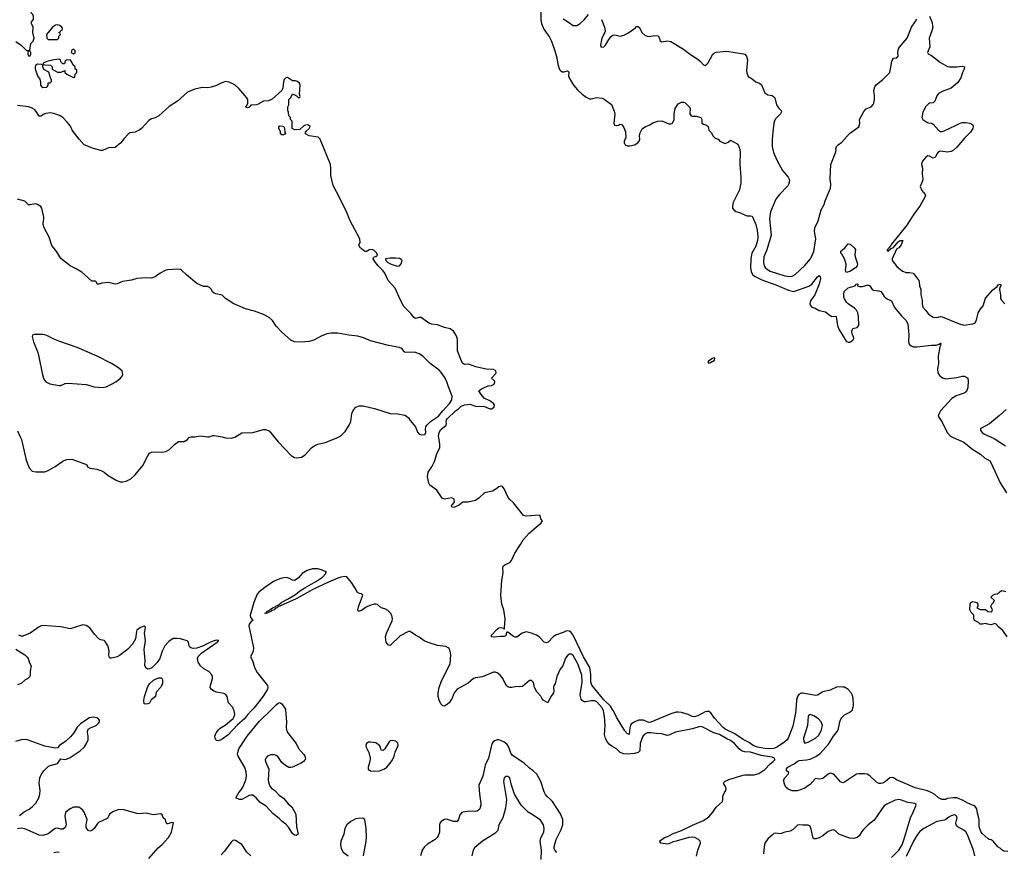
# Model space of a CAD drawing. Header units: inches. Extents: x 1771504 to 1971212, y 471788 to 643615.
# Tile 534 of 587: x 1903994 to 1914876, y 538428 to 547633. Entities that reach past the tile are written whole.
import ezdxf

# ---------------------------------------------------------------- set-up
doc = ezdxf.new("R2010")
doc.units = ezdxf.units.IN
doc.header["$MEASUREMENT"] = 0
for name, color, linetype in [('B9503', 7, 'Continuous'), ('B9504', 7, 'Continuous'), ('B9513', 7, 'Continuous'), ('B9514', 7, 'Continuous')]:
    doc.layers.add(name, color=color, linetype=linetype)

msp = doc.modelspace()

# ---------------------------------------------------------------- linework, layer by layer
at = {"layer": 'B9503', "color": 5}
for points, elevation in [([(1906560, 540000), (1906510, 539949), (1906477, 539903), (1906402, 539838), (1906296, 539724), (1906230, 539677), (1906190, 539661), (1906170, 539663), (1906161, 539670), (1906153, 539690), (1906151, 539710), (1906165, 539750), (1906190, 539783), (1906210, 539801), (1906265, 539835), (1906353, 539907), (1906366, 539930), (1906370, 539950), (1906365, 539990), (1906360, 540000)], 280), ([(1906931, 540000), (1906941, 539870), (1906938, 539810), (1906942, 539782), (1906953, 539753), (1907049, 539629), (1907076, 539576), (1907135, 539510), (1907147, 539490), (1907151, 539470), (1907148, 539452), (1907131, 539430), (1907106, 539414), (1907010, 539370), (1906990, 539365), (1906970, 539366), (1906930, 539386), (1906890, 539422), (1906846, 539486), (1906830, 539499), (1906810, 539507), (1906770, 539507), (1906731, 539489), (1906713, 539467), (1906708, 539450), (1906709, 539430), (1906746, 539346), (1906741, 539230), (1906744, 539204), (1906760, 539160), (1906777, 539137), (1906812, 539110), (1906861, 539061), (1906910, 539026), (1906962, 538962), (1907000, 538930), (1907047, 538850), (1907052, 538710), (1907070, 538629), (1907050, 538615), (1907030, 538619), (1907010, 538634), (1906965, 538705), (1906937, 538737), (1906894, 538770), (1906863, 538803), (1906790, 538856), (1906718, 538938), (1906650, 538979), (1906609, 539029), (1906570, 539058), (1906550, 539061), (1906530, 539057), (1906450, 539010), (1906422, 539010), (1906381, 539030), (1906415, 539090), (1906441, 539119), (1906464, 539156), (1906492, 539228), (1906500, 539270), (1906497, 539317), (1906484, 539364), (1906408, 539490), (1906402, 539510), (1906403, 539530), (1906416, 539570), (1906507, 539713), (1906644, 539876), (1906770, 540000)], 280), ([(1903990, 538836), (1904045, 538875), (1904097, 538903), (1904132, 538930), (1904173, 538970), (1904206, 539030), (1904218, 539070), (1904220, 539110), (1904209, 539191), (1904218, 539250), (1904233, 539290), (1904260, 539330), (1904310, 539375), (1904330, 539388), (1904410, 539409), (1904450, 539460), (1904490, 539453), (1904510, 539456), (1904550, 539476), (1904661, 539550), (1904710, 539593), (1904733, 539630), (1904750, 539670), (1904751, 539710), (1904745, 539755), (1904752, 539788), (1904775, 539805), (1904838, 539830), (1904862, 539850), (1904875, 539870), (1904875, 539890), (1904858, 539910), (1904810, 539923), (1904766, 539914), (1904670, 539852), (1904630, 539810), (1904591, 539749), (1904555, 539705), (1904502, 539658), (1904432, 539608), (1904410, 539583), (1904390, 539578), (1904270, 539601), (1904070, 539674), (1904009, 539671), (1903949, 539651)], 320), ([(1909930, 538427), (1909910, 538450), (1909902, 538470), (1909902, 538490), (1909923, 538570), (1909980, 538680), (1909997, 538730), (1909996, 538790), (1909972, 538852), (1909883, 538990), (1909857, 539017), (1909823, 539043), (1909805, 539065), (1909790, 539098), (1909755, 539210), (1909710, 539291), (1909670, 539330), (1909630, 539357), (1909570, 539415), (1909439, 539499), (1909423, 539523), (1909400, 539590), (1909380, 539620), (1909344, 539650), (1909290, 539670), (1909270, 539670), (1909240, 539660), (1909228, 539650), (1909213, 539627), (1909176, 539470), (1909137, 539390), (1909112, 539270), (1909069, 539170), (1909075, 539070), (1909092, 538968), (1909092, 538948), (1909079, 538910), (1909070, 538897), (1909050, 538884), (1909030, 538880), (1908970, 538883), (1908890, 538870), (1908877, 538863), (1908859, 538841), (1908844, 538790), (1908830, 538769), (1908790, 538767), (1908710, 538793), (1908689, 538791), (1908653, 538770), (1908638, 538750), (1908633, 538730), (1908635, 538650), (1908619, 538610), (1908607, 538590), (1908587, 538570), (1908501, 538519), (1908468, 538490), (1908443, 538450), (1908422, 538390)], 320), ([(1909759, 538350), (1909760, 538450), (1909745, 538550), (1909752, 538588), (1909786, 538650), (1909791, 538690), (1909785, 538730), (1909750, 538784), (1909670, 538840), (1909614, 538870), (1909537, 538950), (1909463, 539070), (1909430, 539170), (1909411, 539250), (1909390, 539266), (1909370, 539267), (1909347, 539250), (1909340, 539210), (1909375, 539010), (1909365, 538915), (1909333, 538810), (1909288, 538730), (1909284, 538690), (1909277, 538670), (1909245, 538635), (1909108, 538552), (1909022, 538478), (1909005, 538450), (1908991, 538389)], 340), ([(1905421, 538359), (1905524, 538476), (1905570, 538515), (1905640, 538590), (1905670, 538650), (1905694, 538754), (1905676, 538756), (1905630, 538741), (1905623, 538743), (1905612, 538752), (1905606, 538786), (1905581, 538810), (1905570, 538842), (1905552, 538852), (1905470, 538843), (1905390, 538859), (1905310, 538852), (1905290, 538855), (1905150, 538897), (1905090, 538901), (1905030, 538877), (1905000, 538860), (1904988, 538850), (1904968, 538810), (1904959, 538801), (1904863, 538757), (1904852, 538748), (1904817, 538690), (1904790, 538667), (1904770, 538662), (1904749, 538669), (1904730, 538703), (1904728, 538730), (1904740, 538790), (1904706, 538870), (1904692, 538892), (1904670, 538913), (1904646, 538926), (1904610, 538927), (1904590, 538925), (1904553, 538910), (1904505, 538870), (1904495, 538850), (1904492, 538830), (1904509, 538730), (1904498, 538702), (1904475, 538685), (1904450, 538684), (1904410, 538693), (1904390, 538691), (1904370, 538680), (1904310, 538633), (1904250, 538613), (1904210, 538619), (1904050, 538686), (1904010, 538696), (1903970, 538687)], 320), ([(1907794, 538390), (1907824, 538550), (1907828, 538592), (1907823, 538690), (1907809, 538789), (1907786, 538806), (1907730, 538803), (1907710, 538797), (1907653, 538767), (1907609, 538730), (1907588, 538692), (1907576, 538630), (1907544, 538550), (1907540, 538510), (1907548, 538468), (1907569, 538429), (1907624, 538390)], 320), ([(1906548, 538388), (1906506, 538430), (1906450, 538513), (1906379, 538559), (1906370, 538563), (1906350, 538557), (1906330, 538538), (1906259, 538441), (1906219, 538401)], 320), ([(1904430, 538426), (1904410, 538429), (1904370, 538423)], 340)]:
    msp.add_lwpolyline(points, dxfattribs=dict(at, elevation=elevation))
at = {"layer": 'B9503', "color": 5, "elevation": 320}
msp.add_lwpolyline([(1908110, 539664), (1908090, 539659), (1908076, 539650), (1908031, 539570), (1908010, 539555), (1907990, 539558), (1907981, 539590), (1907969, 539610), (1907930, 539637), (1907870, 539647), (1907850, 539645), (1907828, 539630), (1907820, 539610), (1907823, 539590), (1907851, 539530), (1907867, 539470), (1907862, 539430), (1907844, 539370), (1907847, 539347), (1907870, 539329), (1907910, 539326), (1907970, 539329), (1908025, 539350), (1908050, 539369), (1908090, 539412), (1908116, 539450), (1908133, 539490), (1908145, 539535), (1908178, 539610), (1908173, 539633), (1908150, 539655)], close=True, dxfattribs=at)
at = {"layer": 'B9504', "color": 5}
for points, elevation in [([(1903951, 547391), (1904010, 547351), (1904070, 547292), (1904106, 547294), (1904118, 547370), (1904144, 547396), (1904153, 547430), (1904139, 547490), (1904144, 547550), (1904126, 547590), (1904126, 547610), (1904147, 547633), (1904148, 547670), (1904138, 547690), (1904124, 547704), (1904112, 547750), (1904102, 547770), (1904035, 547850), (1903973, 547953)], 260), ([(1909753, 547730), (1909754, 547630), (1909760, 547590), (1909786, 547526), (1909850, 547439), (1909870, 547396), (1909910, 547287), (1909930, 547210), (1909940, 547140), (1909961, 547081), (1909970, 547069), (1909990, 547057), (1910000, 547056)], 260), ([(1910000, 540859), (1909990, 540854), (1909915, 540830), (1909890, 540810), (1909834, 540750), (1909815, 540745), (1909790, 540752), (1909737, 540810), (1909705, 540830), (1909650, 540851), (1909590, 540864), (1909548, 540850), (1909490, 540807), (1909470, 540807), (1909450, 540815), (1909390, 540861), (1909378, 540862), (1909371, 540849), (1909370, 540830), (1909361, 540819), (1909348, 540812), (1909307, 540813), (1909230, 540805), (1909209, 540810), (1909209, 540830), (1909270, 540896), (1909289, 540911), (1909313, 540913), (1909345, 540905), (1909350, 540894), (1909353, 540907), (1909359, 541010), (1909343, 541110), (1909322, 541170), (1909310, 541270), (1909322, 541438), (1909337, 541517), (1909334, 541570), (1909338, 541590), (1909355, 541605), (1909411, 541630), (1909430, 541654), (1909466, 541734), (1909530, 541830), (1909557, 541883), (1909623, 541957), (1909758, 542070), (1909772, 542092), (1909753, 542113), (1909748, 542150), (1909735, 542155), (1909590, 542144), (1909564, 542150), (1909451, 542291), (1909407, 542330), (1909392, 542352), (1909350, 542447), (1909331, 542471), (1909314, 542474), (1909290, 542467), (1909258, 542442), (1909218, 542422), (1909130, 542403), (1909070, 542342), (1909030, 542316), (1908950, 542300), (1908890, 542298), (1908853, 542270), (1908810, 542247), (1908790, 542241), (1908770, 542246), (1908766, 542254), (1908769, 542270), (1908782, 542278), (1908798, 542302), (1908797, 542330), (1908770, 542346), (1908690, 542331), (1908664, 542344), (1908604, 542430), (1908527, 542487), (1908515, 542510), (1908502, 542578), (1908508, 542632), (1908550, 542691), (1908580, 542750), (1908606, 542834), (1908637, 542903), (1908637, 542943), (1908623, 543030), (1908631, 543070), (1908650, 543103), (1908706, 543150), (1908710, 543170), (1908706, 543190), (1908711, 543210), (1908720, 543220), (1908810, 543307), (1908845, 543330), (1908870, 543356), (1908910, 543374), (1908970, 543383), (1909030, 543361), (1909130, 543355), (1909190, 543330), (1909210, 543330), (1909237, 543350), (1909240, 543370), (1909231, 543391), (1909190, 543420), (1909129, 543450), (1909094, 543490), (1909069, 543530), (1909098, 543550), (1909170, 543585), (1909210, 543588), (1909230, 543598), (1909242, 543610), (1909247, 543630), (1909241, 543641), (1909207, 543670), (1909258, 543722), (1909261, 543730), (1909256, 543750), (1909230, 543766), (1909150, 543768), (1909035, 543795), (1908954, 543826), (1908910, 543822), (1908893, 543833), (1908878, 543858), (1908833, 543970), (1908834, 544090), (1908830, 544114), (1908814, 544150), (1908788, 544188), (1908750, 544215), (1908690, 544230), (1908610, 544260), (1908548, 544268), (1908517, 544277), (1908430, 544341), (1908410, 544341), (1908370, 544329), (1908350, 544341), (1908321, 544381), (1908241, 544461), (1908198, 544538), (1908145, 544665), (1908068, 544748), (1908028, 544830), (1908010, 544855), (1907956, 544910), (1907925, 544950), (1907902, 544990), (1907908, 545010), (1907930, 545016), (1907949, 545030), (1907941, 545050), (1907910, 545081), (1907890, 545091), (1907858, 545090), (1907830, 545068), (1907810, 545069), (1907755, 545115), (1907744, 545144), (1907757, 545170), (1907753, 545210), (1907647, 545407), (1907610, 545500), (1907530, 545667), (1907458, 545798), (1907434, 545910), (1907434, 545990), (1907429, 546030), (1907313, 546313), (1907293, 546333), (1907193, 546350), (1907154, 546370), (1907153, 546390), (1907159, 546401), (1907192, 546430), (1907205, 546450), (1907187, 546467), (1907170, 546469), (1907139, 546461), (1907090, 546419), (1907036, 546416), (1907006, 546430), (1907006, 546510), (1906986, 546530), (1906986, 546550), (1906968, 546568), (1906966, 546610), (1906958, 546630), (1906958, 546670), (1906968, 546692), (1906969, 546751), (1906990, 546774), (1907010, 546812), (1907052, 546792), (1907070, 546774), (1907090, 546774), (1907095, 546785), (1907088, 546808), (1907094, 546910), (1907088, 546930), (1907066, 546950), (1907044, 546956), (1907010, 546958), (1906953, 546993), (1906934, 546990), (1906918, 546970), (1906910, 546946), (1906901, 546879), (1906891, 546849), (1906785, 546755), (1906743, 546737), (1906689, 546731), (1906630, 546698), (1906610, 546692), (1906550, 546688), (1906530, 546666), (1906510, 546658), (1906488, 546670), (1906500, 546680), (1906515, 546705), (1906515, 546750), (1906503, 546770), (1906416, 546870), (1906371, 546911), (1906310, 546941), (1906270, 546948), (1906227, 546933), (1906170, 546904), (1906110, 546886), (1906070, 546878), (1906010, 546881), (1905930, 546864), (1905849, 546831), (1905739, 546730), (1905646, 546674), (1905530, 546570), (1905490, 546549), (1905450, 546536), (1905422, 546518), (1905339, 546430), (1905314, 546410), (1905271, 546390), (1905210, 546381), (1905192, 546368), (1905144, 546316), (1905110, 546272), (1905050, 546219), (1904974, 546214), (1904910, 546188), (1904890, 546188), (1904810, 546209), (1904708, 546248), (1904650, 546310), (1904575, 546410), (1904554, 546454), (1904518, 546498), (1904469, 546550), (1904432, 546572), (1904370, 546595), (1904330, 546602), (1904283, 546597), (1904254, 546586), (1904230, 546566), (1904210, 546566), (1904177, 546617), (1904158, 546638), (1904133, 546653), (1904090, 546670), (1903970, 546684)], 260), ([(1903970, 543086), (1903997, 543030), (1904012, 542990), (1904064, 542764), (1904099, 542679), (1904130, 542642), (1904173, 542633), (1904270, 542635), (1904310, 542650), (1904387, 542693), (1904470, 542753), (1904510, 542770), (1904570, 542775), (1904720, 542720), (1904736, 542710), (1904745, 542690), (1904770, 542676), (1904845, 542665), (1904890, 542648), (1904927, 542630), (1904972, 542592), (1905060, 542540), (1905104, 542524), (1905130, 542522), (1905170, 542532), (1905223, 542557), (1905270, 542601), (1905356, 542704), (1905410, 542811), (1905430, 542839), (1905450, 542850), (1905510, 542856), (1905570, 542852), (1905610, 542860), (1905650, 542881), (1905704, 542936), (1905750, 542969), (1905810, 542971), (1905848, 542992), (1905868, 543012), (1905890, 543022), (1905930, 543022), (1905990, 543033), (1906070, 543020), (1906090, 543022), (1906130, 543036), (1906144, 543036), (1906230, 543021), (1906270, 543008), (1906330, 543006), (1906370, 543019), (1906450, 543066), (1906570, 543068), (1906690, 543101), (1906710, 543102), (1906750, 543087), (1906850, 542964), (1906994, 542814), (1907030, 542792), (1907050, 542787), (1907110, 542797), (1907150, 542821), (1907220, 542900), (1907250, 542923), (1907290, 542940), (1907370, 542960), (1907490, 543006), (1907530, 543024), (1907550, 543040), (1907590, 543080), (1907637, 543150), (1907653, 543190), (1907663, 543277), (1907682, 543318), (1907710, 543347), (1907750, 543364), (1907790, 543365), (1907915, 543335), (1908090, 543280), (1908175, 543275), (1908250, 543259), (1908270, 543250), (1908291, 543231), (1908310, 543201), (1908369, 543130), (1908390, 543074), (1908410, 543050), (1908430, 543043), (1908470, 543047), (1908476, 543050), (1908482, 543070), (1908479, 543110), (1908482, 543130), (1908494, 543150), (1908535, 543190), (1908623, 543250), (1908670, 543310), (1908743, 543390), (1908771, 543430), (1908772, 543470), (1908767, 543490), (1908732, 543572), (1908710, 543640), (1908690, 543680), (1908657, 543730), (1908630, 543757), (1908529, 543830), (1908451, 543911), (1908410, 543939), (1908370, 543954), (1908350, 543956), (1908255, 543955), (1908243, 543963), (1908216, 543996), (1908190, 544009), (1908070, 544032), (1907870, 544082), (1907795, 544115), (1907730, 544134), (1907630, 544145), (1907510, 544168), (1907432, 544168), (1907390, 544160), (1907325, 544135), (1907243, 544090), (1907190, 544076), (1907110, 544068), (1907030, 544071), (1906990, 544090), (1906890, 544177), (1906830, 544244), (1906788, 544308), (1906750, 544341), (1906690, 544373), (1906589, 544410), (1906490, 544437), (1906360, 544490), (1906270, 544550), (1906230, 544588), (1906162, 544602), (1906142, 544610), (1906125, 544625), (1906114, 544650), (1906090, 544673), (1906070, 544681), (1906024, 544684), (1905950, 544716), (1905838, 544810), (1905783, 544863), (1905770, 544870), (1905734, 544874), (1905630, 544868), (1905610, 544862), (1905546, 544830), (1905490, 544790), (1905450, 544775), (1905390, 544778), (1905290, 544770), (1905230, 544753), (1905130, 544738), (1905070, 544713), (1905050, 544709), (1904974, 544726), (1904901, 544719), (1904870, 544707), (1904850, 544709), (1904842, 544730), (1904830, 544742), (1904790, 544743), (1904680, 544840), (1904618, 544878), (1904553, 544910), (1904450, 544992), (1904405, 545065), (1904350, 545135), (1904318, 545230), (1904264, 545330), (1904253, 545367), (1904252, 545388), (1904262, 545430), (1904261, 545450), (1904238, 545550), (1904227, 545567), (1904191, 545591), (1904170, 545595), (1904110, 545584), (1904090, 545587), (1904050, 545626), (1903970, 545649)], 280), ([(1910000, 540499), (1909997, 540490), (1909967, 540453), (1909930, 540370), (1909911, 540289), (1909897, 540270), (1909894, 540250), (1909899, 540210), (1909894, 540190), (1909859, 540141), (1909830, 540081), (1909779, 540110), (1909764, 540130), (1909755, 540155), (1909710, 540201), (1909685, 540250), (1909678, 540290), (1909670, 540309), (1909650, 540326), (1909630, 540327), (1909550, 540259), (1909523, 540257), (1909490, 540261), (1909432, 540248), (1909410, 540250), (1909390, 540256), (1909370, 540270), (1909332, 540350), (1909305, 540385), (1909270, 540413), (1909250, 540421), (1909230, 540420), (1909110, 540368), (1909030, 540358), (1909010, 540350), (1908950, 540299), (1908830, 540230), (1908809, 540210), (1908796, 540190), (1908775, 540130), (1908739, 540081), (1908707, 540053), (1908690, 540045), (1908670, 540047), (1908648, 540068), (1908629, 540109), (1908618, 540150), (1908618, 540190), (1908630, 540250), (1908656, 540324), (1908750, 540510), (1908759, 540610), (1908753, 540653), (1908739, 540679), (1908730, 540690), (1908703, 540703), (1908610, 540714), (1908510, 540746), (1908466, 540766), (1908410, 540805), (1908367, 540827), (1908310, 540868), (1908290, 540870), (1908199, 540821), (1908090, 540713), (1908070, 540717), (1908045, 540750), (1908037, 540810), (1908048, 540850), (1908112, 540988), (1908113, 541010), (1908106, 541046), (1908093, 541073), (1908062, 541102), (1908030, 541119), (1907990, 541131), (1907950, 541168), (1907930, 541172), (1907910, 541171), (1907864, 541156), (1907823, 541137), (1907770, 541102), (1907750, 541093), (1907733, 541093), (1907730, 541110), (1907738, 541142), (1907787, 541270), (1907770, 541287), (1907748, 541288), (1907723, 541303), (1907711, 541330), (1907662, 541410), (1907610, 541472), (1907590, 541477), (1907545, 541470), (1907510, 541459), (1907406, 541414), (1907242, 541337), (1907049, 541230), (1906844, 541136), (1906841, 541130), (1906818, 541122), (1906808, 541110), (1906780, 541100), (1906770, 541090), (1906740, 541080), (1906733, 541070), (1906707, 541067), (1906704, 541070), (1906723, 541077), (1906727, 541090), (1906756, 541104), (1906757, 541110), (1906787, 541130), (1906818, 541142), (1906824, 541150), (1906856, 541164), (1906890, 541192), (1906955, 541225), (1907041, 541279), (1907086, 541314), (1907147, 541353), (1907276, 541424), (1907339, 541470), (1907377, 541510), (1907376, 541524), (1907386, 541530), (1907350, 541538), (1907330, 541550), (1907290, 541561), (1907230, 541561), (1907170, 541544), (1907115, 541510), (1907070, 541460), (1907030, 541433), (1907010, 541435), (1906976, 541456), (1906944, 541464), (1906890, 541457), (1906840, 541440), (1906800, 541420), (1906704, 541356), (1906637, 541303), (1906618, 541282), (1906581, 541190), (1906540, 541050), (1906543, 541023), (1906563, 541003), (1906571, 540990), (1906557, 540983), (1906530, 540950), (1906526, 540930), (1906578, 540690), (1906575, 540650), (1906546, 540590), (1906567, 540547), (1906589, 540470), (1906617, 540417), (1906731, 540271), (1906735, 540250), (1906731, 540230), (1906694, 540166), (1906651, 540109), (1906580, 540020), (1906560, 540000)], 280), ([(1906360, 540000), (1906348, 540028), (1906302, 540082), (1906288, 540150), (1906273, 540173), (1906250, 540183), (1906170, 540198), (1906140, 540210), (1906110, 540230), (1906099, 540250), (1906101, 540270), (1906126, 540350), (1906125, 540370), (1906117, 540390), (1906086, 540426), (1906030, 540457), (1905991, 540490), (1905967, 540530), (1905959, 540570), (1905968, 540592), (1906008, 540632), (1906176, 540750), (1906180, 540760), (1906196, 540770), (1906174, 540774), (1906154, 540770), (1906103, 540750), (1906014, 540706), (1905950, 540685), (1905910, 540679), (1905887, 540687), (1905876, 540696), (1905868, 540710), (1905860, 540750), (1905845, 540765), (1905770, 540789), (1905730, 540793), (1905690, 540790), (1905643, 540757), (1905599, 540710), (1905569, 540651), (1905541, 540570), (1905514, 540526), (1905454, 540466), (1905430, 540455), (1905410, 540454), (1905390, 540464), (1905378, 540490), (1905379, 540550), (1905371, 540670), (1905383, 540770), (1905375, 540850), (1905384, 540910), (1905382, 540922), (1905370, 540929), (1905330, 540913), (1905290, 540883), (1905284, 540870), (1905273, 540787), (1905239, 540730), (1905190, 540672), (1905096, 540604), (1905070, 540590), (1905010, 540573), (1904990, 540575), (1904981, 540590), (1904978, 540610), (1904983, 540650), (1904977, 540690), (1904969, 540710), (1904939, 540759), (1904929, 540769), (1904890, 540778), (1904870, 540789), (1904820, 540840), (1904770, 540909), (1904730, 540936), (1904690, 540943), (1904550, 540900), (1904450, 540919), (1904250, 540936), (1904230, 540932), (1904210, 540922), (1904110, 540851), (1904030, 540818), (1904010, 540818), (1903983, 540830)], 280), ([(1903950, 540673), (1904051, 540610), (1904074, 540590), (1904088, 540570), (1904102, 540522), (1904121, 540490), (1904111, 540429), (1904111, 540390), (1904105, 540370), (1904085, 540350), (1904050, 540329), (1904010, 540295), (1903970, 540279)], 280), ([(1906770, 540000), (1906830, 540059), (1906850, 540076), (1906870, 540084), (1906890, 540068), (1906930, 540010), (1906931, 540000)], 280)]:
    msp.add_lwpolyline(points, dxfattribs=dict(at, elevation=elevation))
for points, elevation in [([(1904410, 547576), (1904390, 547573), (1904358, 547550), (1904291, 547470), (1904292, 547430), (1904310, 547412), (1904410, 547414), (1904426, 547430), (1904426, 547450), (1904446, 547470), (1904442, 547482), (1904430, 547486), (1904428, 547492), (1904442, 547498), (1904450, 547514), (1904462, 547518), (1904466, 547530), (1904458, 547550), (1904438, 547570)], 260), ([(1904590, 547308), (1904570, 547298), (1904562, 547270), (1904590, 547254), (1904606, 547270), (1904608, 547290)], 260), ([(1904110, 547286), (1904090, 547286), (1904082, 547278), (1904082, 547250), (1904090, 547234), (1904110, 547234), (1904118, 547250), (1904118, 547270)], 260), ([(1904430, 547195), (1904370, 547189), (1904294, 547170), (1904254, 547150), (1904258, 547138), (1904273, 547133), (1904334, 547130), (1904352, 547112), (1904352, 547090), (1904360, 547080), (1904410, 547052), (1904447, 547053), (1904478, 547062), (1904492, 547072), (1904494, 547050), (1904514, 547030), (1904590, 546994), (1904602, 546998), (1904608, 547032), (1904626, 547050), (1904626, 547070), (1904622, 547082), (1904607, 547087), (1904606, 547110), (1904586, 547130), (1904568, 547170), (1904550, 547188), (1904510, 547186), (1904494, 547170), (1904494, 547150), (1904490, 547146), (1904470, 547146), (1904450, 547166), (1904446, 547190)], 260), ([(1904190, 547142), (1904170, 547126), (1904165, 547110), (1904166, 547090), (1904191, 547010), (1904215, 546975), (1904225, 546950), (1904225, 546910), (1904238, 546890), (1904250, 546881), (1904290, 546885), (1904298, 546890), (1904308, 546910), (1904310, 546934), (1904330, 546934), (1904346, 546950), (1904346, 546970), (1904338, 546978), (1904314, 547054), (1904262, 547082), (1904248, 547112), (1904248, 547128), (1904238, 547138)], 260), ([(1906890, 546358), (1906878, 546370), (1906876, 546396), (1906858, 546430), (1906858, 546450), (1906870, 546458), (1906897, 546457), (1906914, 546450), (1906922, 546430), (1906924, 546384), (1906934, 546370), (1906930, 546369), (1906910, 546358)], 260), ([(1908083, 544997), (1908038, 544990), (1908039, 544970), (1908063, 544950), (1908101, 544930), (1908170, 544909), (1908190, 544913), (1908210, 544935), (1908221, 544970), (1908210, 544983), (1908191, 544991), (1908150, 544996)], 260), ([(1904150, 544153), (1904136, 544144), (1904131, 544129), (1904145, 544070), (1904194, 543954), (1904207, 543907), (1904245, 543705), (1904260, 543660), (1904282, 543630), (1904327, 543607), (1904430, 543587), (1904450, 543587), (1904498, 543610), (1904530, 543616), (1904730, 543599), (1904770, 543590), (1904813, 543573), (1904910, 543566), (1904950, 543574), (1905010, 543602), (1905057, 543630), (1905107, 543670), (1905127, 543690), (1905135, 543710), (1905126, 543750), (1905076, 543790), (1905009, 543830), (1904850, 543912), (1904630, 544010), (1904436, 544076), (1904364, 544104), (1904310, 544133), (1904270, 544147), (1904248, 544152)], 320), ([(1905385, 540065), (1905369, 540069), (1905367, 540107), (1905372, 540152), (1905410, 540261), (1905428, 540290), (1905474, 540330), (1905510, 540350), (1905530, 540357), (1905556, 540356), (1905567, 540347), (1905573, 540330), (1905571, 540290), (1905562, 540270), (1905550, 540250), (1905503, 540197), (1905493, 540150), (1905447, 540113), (1905430, 540077), (1905410, 540068)], 280)]:
    msp.add_lwpolyline(points, close=True, dxfattribs=dict(at, elevation=elevation))
at = {"layer": 'B9513', "color": 5}
for points, elevation in [([(1911475, 538385), (1911488, 538452), (1911518, 538530), (1911515, 538550), (1911496, 538570), (1911455, 538590), (1911430, 538594), (1911388, 538592), (1911250, 538550), (1911215, 538545), (1911170, 538520), (1911150, 538518), (1911079, 538530), (1911066, 538550), (1911121, 538590), (1911159, 538601), (1911210, 538633), (1911310, 538668), (1911430, 538728), (1911550, 538781), (1911610, 538820), (1911654, 538870), (1911690, 538927), (1911761, 538990), (1911767, 539010), (1911766, 539050), (1911783, 539090), (1911798, 539110), (1911803, 539130), (1911795, 539155), (1911773, 539190), (1911784, 539210), (1911830, 539234), (1911990, 539280), (1912010, 539284), (1912110, 539286), (1912162, 539298), (1912230, 539343), (1912290, 539406), (1912321, 539430), (1912340, 539450), (1912338, 539470), (1912310, 539480), (1912190, 539498), (1912070, 539533), (1912010, 539538), (1911971, 539550), (1911945, 539570), (1911896, 539630), (1911850, 539664), (1911810, 539681), (1911730, 539729), (1911665, 539750), (1911536, 539816), (1911510, 539820), (1911430, 539793), (1911243, 539757), (1911170, 539721), (1911150, 539719), (1911090, 539738), (1911030, 539741), (1910970, 539750), (1910930, 539748), (1910897, 539730), (1910876, 539704), (1910851, 539630), (1910848, 539550), (1910829, 539531), (1910790, 539520), (1910710, 539513), (1910670, 539516), (1910630, 539530), (1910590, 539573), (1910530, 539605), (1910510, 539622), (1910490, 539645), (1910467, 539687), (1910457, 539730), (1910466, 539830), (1910457, 539930), (1910448, 539990), (1910443, 540000)], 280), ([(1912572, 540000), (1912570, 539970), (1912539, 539821), (1912489, 539690), (1912476, 539670), (1912451, 539649), (1912368, 539592), (1912330, 539576), (1912270, 539571), (1912230, 539574), (1912150, 539591), (1912102, 539610), (1912050, 539647), (1911990, 539675), (1911897, 539737), (1911792, 539790), (1911770, 539806), (1911672, 539912), (1911632, 539970), (1911610, 539983), (1911590, 539984), (1911570, 539980), (1911490, 539938), (1911450, 539926), (1911428, 539928), (1911381, 539950), (1911310, 539973), (1911270, 539978), (1911250, 539976), (1911190, 539958), (1910970, 539865), (1910950, 539864), (1910930, 539869), (1910890, 539888), (1910833, 539887), (1910777, 539863), (1910754, 539846), (1910745, 539835), (1910736, 539804), (1910730, 539729), (1910710, 539736), (1910683, 539770), (1910590, 539920), (1910556, 539990), (1910550, 540000)], 260), ([(1914915, 538435), (1914870, 538442), (1914850, 538455), (1914832, 538472), (1914804, 538490), (1914753, 538550), (1914730, 538567), (1914710, 538570), (1914698, 538578), (1914630, 538636), (1914616, 538656), (1914597, 538710), (1914600, 538790), (1914581, 538861), (1914574, 538910), (1914555, 538935), (1914543, 538943), (1914473, 538970), (1914422, 539002), (1914350, 539029), (1914310, 539030), (1914250, 539021), (1914225, 539010), (1914185, 539010), (1914150, 539030), (1914108, 539068), (1914083, 539083), (1914026, 539106), (1913890, 539142), (1913729, 539210), (1913685, 539230), (1913652, 539252), (1913636, 539256), (1913610, 539252), (1913563, 539210), (1913530, 539192), (1913510, 539187), (1913488, 539188), (1913462, 539202), (1913390, 539274), (1913361, 539290), (1913330, 539295), (1913270, 539296), (1913241, 539290), (1913110, 539203), (1913090, 539197), (1913066, 539206), (1912993, 539290), (1912950, 539301), (1912930, 539293), (1912870, 539245), (1912830, 539236), (1912790, 539242), (1912730, 539177), (1912714, 539166), (1912670, 539138), (1912590, 539106), (1912530, 539109), (1912486, 539126), (1912465, 539145), (1912449, 539170), (1912435, 539225), (1912449, 539251), (1912490, 539294), (1912494, 539310), (1912469, 539330), (1912469, 539350), (1912483, 539370), (1912554, 539406), (1912586, 539430), (1912610, 539442), (1912690, 539449), (1912730, 539459), (1912793, 539487), (1912841, 539519), (1912935, 539625), (1912990, 539710), (1913033, 539767), (1913045, 539795), (1913058, 539870), (1913074, 539910), (1913110, 539947), (1913170, 539978), (1913193, 540000)], 260), ([(1913630, 538370), (1913710, 538450), (1913747, 538510), (1913774, 538586), (1913838, 538810), (1913868, 538870), (1913901, 538950), (1913900, 538960), (1913889, 538969), (1913810, 538978), (1913730, 539006), (1913710, 539010), (1913670, 539003), (1913579, 538961), (1913550, 538940), (1913518, 538902), (1913437, 538783), (1913370, 538730), (1913319, 538681), (1913301, 538659), (1913272, 538610), (1913250, 538590), (1913210, 538582), (1913170, 538585), (1913135, 538595), (1913047, 538627), (1913010, 538666), (1912990, 538675), (1912970, 538672), (1912930, 538656), (1912870, 538611), (1912830, 538588), (1912795, 538575), (1912775, 538575), (1912764, 538584), (1912759, 538599), (1912743, 538683), (1912730, 538717), (1912707, 538727), (1912650, 538727), (1912610, 538733), (1912590, 538726), (1912541, 538679), (1912510, 538661), (1912450, 538650), (1912410, 538636), (1912390, 538633), (1912350, 538638), (1912330, 538634), (1912310, 538619), (1912264, 538576), (1912230, 538530), (1912221, 538490), (1912214, 538410)], 280), ([(1914550, 538390), (1914536, 538450), (1914470, 538621), (1914450, 538654), (1914430, 538673), (1914363, 538710), (1914345, 538730), (1914340, 538750), (1914354, 538810), (1914349, 538829), (1914338, 538838), (1914330, 538841), (1914310, 538838), (1914290, 538831), (1914263, 538817), (1914230, 538790), (1914216, 538784), (1914130, 538767), (1913988, 538692), (1913943, 538657), (1913910, 538615), (1913871, 538550), (1913790, 538380)], 280)]:
    msp.add_lwpolyline(points, dxfattribs=dict(at, elevation=elevation))
at = {"layer": 'B9513', "color": 5, "elevation": 280}
msp.add_lwpolyline([(1912730, 539951), (1912716, 539944), (1912708, 539932), (1912700, 539830), (1912658, 539690), (1912660, 539650), (1912670, 539633), (1912710, 539646), (1912790, 539690), (1912821, 539719), (1912851, 539770), (1912866, 539830), (1912853, 539870), (1912824, 539904), (1912770, 539938)], close=True, dxfattribs=at)
at = {"layer": 'B9514', "color": 5}
for points, elevation in [([(1910000, 547642), (1910050, 547614), (1910110, 547570), (1910150, 547570), (1910190, 547589), (1910234, 547630), (1910282, 547690)], 280), ([(1910426, 547634), (1910459, 547550), (1910466, 547510), (1910462, 547490), (1910428, 547430), (1910423, 547410), (1910415, 547350), (1910422, 547330), (1910450, 547331), (1910470, 547351), (1910505, 547415), (1910530, 547446), (1910550, 547461), (1910570, 547466), (1910630, 547451), (1910670, 547461), (1910716, 547484), (1910754, 547510), (1910799, 547541), (1910810, 547556), (1910830, 547558), (1910845, 547545), (1910871, 547490), (1910902, 547462), (1910930, 547451), (1910950, 547448), (1911010, 547456), (1911050, 547454), (1911066, 547430), (1911070, 547402), (1911090, 547386), (1911150, 547397), (1911190, 547390), (1911330, 547308), (1911407, 547247), (1911490, 547197), (1911520, 547170), (1911550, 547133), (1911570, 547125), (1911590, 547139), (1911603, 547157), (1911655, 547250), (1911673, 547267), (1911690, 547274), (1911810, 547285), (1911994, 547254), (1912007, 547250), (1912027, 547230), (1912038, 547190), (1912027, 547070), (1912030, 547046), (1912045, 547005), (1912090, 546978), (1912130, 546945), (1912169, 546929), (1912192, 546912), (1912230, 546825), (1912263, 546803), (1912310, 546796), (1912330, 546781), (1912339, 546770), (1912359, 546690), (1912379, 546659), (1912411, 546630), (1912415, 546615), (1912401, 546590), (1912350, 546541), (1912334, 546506), (1912321, 546430), (1912310, 546310), (1912310, 546230), (1912325, 546165), (1912361, 546081), (1912425, 545965), (1912487, 545890), (1912499, 545870), (1912502, 545850), (1912492, 545810), (1912483, 545797), (1912390, 545701), (1912352, 545648), (1912293, 545510), (1912281, 545430), (1912298, 545250), (1912252, 545088), (1912220, 545010), (1912214, 544950), (1912222, 544910), (1912233, 544893), (1912260, 544870), (1912290, 544853), (1912450, 544799), (1912508, 544792), (1912530, 544796), (1912566, 544814), (1912670, 544914), (1912735, 544990), (1912770, 545070), (1912795, 545210), (1912779, 545290), (1912782, 545330), (1912819, 545410), (1912854, 545530), (1912885, 545590), (1912895, 545630), (1912955, 545770), (1912960, 545810), (1912953, 545873), (1912960, 546030), (1913016, 546170), (1913018, 546190), (1913013, 546210), (1913022, 546230), (1913041, 546250), (1913080, 546280), (1913167, 546373), (1913270, 546448), (1913280, 546490), (1913275, 546530), (1913322, 546618), (1913350, 546647), (1913403, 546670), (1913426, 546694), (1913433, 546710), (1913440, 546750), (1913441, 546790), (1913435, 546850), (1913446, 546890), (1913465, 546915), (1913534, 546970), (1913610, 547047), (1913632, 547170), (1913640, 547190), (1913650, 547207), (1913690, 547211), (1913704, 547230), (1913700, 547270), (1913708, 547310), (1913719, 547330), (1913802, 547430), (1913850, 547550), (1913892, 547608), (1913910, 547639)], 280), ([(1914051, 547671), (1914074, 547610), (1914085, 547550), (1914077, 547510), (1914047, 547430), (1914053, 547333), (1914028, 547270), (1914034, 547254), (1914070, 547237), (1914170, 547158), (1914250, 547115), (1914270, 547110), (1914350, 547112), (1914410, 547120), (1914436, 547110), (1914433, 547087), (1914414, 547050), (1914397, 546990), (1914363, 546937), (1914290, 546874), (1914190, 546840), (1914150, 546817), (1914130, 546790), (1914109, 546730), (1914090, 546713), (1914050, 546709), (1914037, 546703), (1914008, 546672), (1913977, 546610), (1913964, 546550), (1913976, 546530), (1914021, 546501), (1914034, 546494), (1914070, 546490), (1914090, 546479), (1914150, 546411), (1914170, 546398), (1914190, 546396), (1914210, 546403), (1914338, 546462), (1914387, 546490), (1914410, 546495), (1914450, 546497), (1914496, 546490), (1914530, 546471), (1914534, 546450), (1914528, 546430), (1914503, 546390), (1914437, 546323), (1914350, 546222), (1914310, 546186), (1914290, 546175), (1914250, 546167), (1914170, 546180), (1914150, 546173), (1914131, 546150), (1914119, 546121), (1914110, 546109), (1914090, 546103), (1914050, 546125), (1914030, 546126), (1914010, 546113), (1913973, 546070), (1913963, 546050), (1913961, 546030), (1913971, 545990), (1913967, 545930), (1913975, 545870), (1913973, 545850), (1913948, 545790), (1913964, 545744), (1914000, 545700), (1914004, 545690), (1913998, 545670), (1913941, 545570), (1913885, 545495), (1913800, 545360), (1913630, 545150), (1913624, 545136), (1913600, 545110), (1913598, 545102), (1913582, 545090), (1913581, 545081), (1913590, 545075), (1913619, 545101), (1913650, 545115), (1913703, 545177), (1913727, 545193), (1913753, 545193), (1913735, 545145), (1913710, 545110), (1913685, 545095), (1913637, 544990), (1913636, 544970), (1913690, 544905), (1913750, 544852), (1913790, 544836), (1913830, 544838), (1913869, 544829), (1913889, 544809), (1913930, 544750), (1913934, 544734), (1913940, 544690), (1913952, 544650), (1913955, 544590), (1913970, 544530), (1913969, 544490), (1913976, 544456), (1914010, 544418), (1914037, 544377), (1914090, 544345), (1914130, 544340), (1914170, 544350), (1914188, 544348), (1914370, 544274), (1914430, 544257), (1914530, 544271), (1914550, 544279), (1914570, 544310), (1914588, 544390), (1914610, 544428), (1914644, 544470), (1914667, 544553), (1914750, 544646), (1914798, 544682), (1914810, 544701), (1914834, 544710), (1914838, 544690), (1914826, 544674), (1914823, 544650), (1914834, 544590), (1914836, 544550), (1914844, 544530), (1914883, 544490)], 280), ([(1910000, 547056), (1910010, 547055), (1910050, 547067), (1910060, 547060), (1910065, 547050), (1910060, 547010), (1910067, 546990), (1910113, 546910), (1910158, 546858), (1910210, 546810), (1910256, 546776), (1910290, 546756), (1910310, 546756), (1910370, 546774), (1910430, 546766), (1910454, 546754), (1910534, 546694), (1910563, 546623), (1910571, 546591), (1910559, 546490), (1910565, 546470), (1910590, 546461), (1910613, 546467), (1910630, 546478), (1910650, 546472), (1910670, 546442), (1910690, 546392), (1910693, 546330), (1910675, 546290), (1910676, 546270), (1910686, 546250), (1910710, 546237), (1910737, 546237), (1910789, 546250), (1910825, 546270), (1910841, 546290), (1910847, 546310), (1910845, 546350), (1910850, 546382), (1910875, 546425), (1910909, 546450), (1910952, 546468), (1910990, 546494), (1911046, 546510), (1911090, 546513), (1911170, 546482), (1911190, 546481), (1911209, 546490), (1911229, 546530), (1911229, 546591), (1911239, 546650), (1911270, 546702), (1911310, 546722), (1911330, 546722), (1911350, 546712), (1911400, 546660), (1911405, 546650), (1911402, 546590), (1911414, 546570), (1911430, 546565), (1911470, 546566), (1911522, 546550), (1911532, 546530), (1911532, 546490), (1911550, 546478), (1911585, 546465), (1911602, 546450), (1911611, 546411), (1911640, 546380), (1911656, 546350), (1911681, 546321), (1911714, 546310), (1911734, 546290), (1911790, 546265), (1911823, 546277), (1911850, 546302), (1911930, 546258), (1911950, 546211), (1911957, 546170), (1911955, 546030), (1911964, 545890), (1911963, 545830), (1911949, 545750), (1911881, 545610), (1911871, 545570), (1911874, 545550), (1911886, 545530), (1911910, 545512), (1911950, 545501), (1912030, 545464), (1912070, 545465), (1912090, 545459), (1912131, 545370), (1912144, 545304), (1912151, 545230), (1912149, 545190), (1912130, 545128), (1912087, 545050), (1912074, 544990), (1912071, 544890), (1912078, 544850), (1912094, 544814), (1912116, 544796), (1912197, 544757), (1912350, 544701), (1912490, 544642), (1912550, 544629), (1912715, 544685), (1912749, 544710), (1912810, 544790), (1912830, 544805), (1912842, 544790), (1912843, 544770), (1912829, 544710), (1912782, 544590), (1912735, 544525), (1912728, 544490), (1912733, 544473), (1912750, 544456), (1912785, 544445), (1912830, 544418), (1912901, 544401), (1912939, 544370), (1912970, 544353), (1913010, 544354), (1913017, 544350), (1913032, 544250), (1913048, 544210), (1913130, 544080), (1913150, 544068), (1913170, 544069), (1913190, 544082), (1913201, 544090), (1913213, 544110), (1913211, 544131), (1913195, 544155), (1913192, 544190), (1913197, 544210), (1913203, 544217), (1913216, 544224), (1913250, 544230), (1913270, 544250), (1913264, 544350), (1913258, 544390), (1913241, 544421), (1913222, 544442), (1913150, 544493), (1913133, 544510), (1913110, 544547), (1913102, 544570), (1913101, 544610), (1913110, 544630), (1913150, 544668), (1913228, 544692), (1913235, 544710), (1913250, 544714), (1913257, 544710), (1913252, 544690), (1913281, 544681), (1913310, 544682), (1913370, 544703), (1913379, 544699), (1913390, 544690), (1913416, 544650), (1913430, 544642), (1913490, 544635), (1913510, 544628), (1913528, 544610), (1913550, 544571), (1913561, 544561), (1913590, 544542), (1913630, 544526), (1913664, 544450), (1913739, 544359), (1913788, 544310), (1913810, 544270), (1913822, 544150), (1913817, 544070), (1913826, 544046), (1913846, 544026), (1913870, 544016), (1913910, 544015), (1914070, 544036), (1914124, 544036), (1914155, 544045), (1914170, 544058), (1914174, 544054), (1914171, 544031), (1914163, 544017), (1914147, 543913), (1914149, 543830), (1914137, 543770), (1914143, 543730), (1914160, 543700), (1914192, 543672), (1914230, 543663), (1914350, 543677), (1914410, 543692), (1914431, 543691), (1914450, 543685), (1914474, 543670), (1914478, 543638), (1914473, 543567), (1914457, 543523), (1914445, 543510), (1914421, 543499), (1914345, 543475), (1914297, 543443), (1914171, 543310), (1914151, 543270), (1914147, 543250), (1914190, 543183), (1914245, 543070), (1914282, 543030), (1914312, 543012), (1914430, 542962), (1914530, 542880), (1914615, 542830), (1914657, 542790), (1914715, 542755), (1914731, 542731), (1914832, 542512), (1914901, 542401)], 260), ([(1914898, 543322), (1914825, 543255), (1914714, 543166), (1914623, 543117), (1914615, 543110), (1914614, 543090), (1914631, 543070), (1914657, 543050), (1914763, 543003), (1914890, 542922)], 280), ([(1914909, 540810), (1914860, 540880), (1914816, 540916), (1914786, 540950), (1914770, 540958), (1914730, 540942), (1914691, 540949), (1914670, 540959), (1914630, 540949), (1914610, 540949), (1914590, 540968), (1914546, 540990), (1914538, 541010), (1914538, 541050), (1914510, 541078), (1914495, 541110), (1914498, 541170), (1914506, 541190), (1914530, 541202), (1914574, 541190), (1914582, 541170), (1914582, 541150), (1914574, 541130), (1914610, 541111), (1914670, 541112), (1914694, 541090), (1914730, 541085), (1914738, 541090), (1914746, 541110), (1914729, 541150), (1914738, 541170), (1914755, 541185), (1914768, 541210), (1914726, 541250), (1914749, 541271), (1914770, 541282), (1914796, 541284), (1914820, 541300), (1914830, 541312), (1914850, 541322), (1914894, 541310)], 240), ([(1910550, 540000), (1910523, 540043), (1910450, 540114), (1910316, 540276), (1910305, 540310), (1910308, 540392), (1910297, 540470), (1910226, 540590), (1910110, 540830), (1910090, 540859), (1910072, 540872), (1910050, 540877), (1910030, 540872), (1910000, 540859)], 260), ([(1910443, 540000), (1910430, 540025), (1910372, 540090), (1910350, 540101), (1910310, 540104), (1910250, 540090), (1910231, 540091), (1910210, 540105), (1910201, 540121), (1910191, 540150), (1910190, 540170), (1910212, 540310), (1910207, 540387), (1910163, 540510), (1910110, 540602), (1910090, 540617), (1910070, 540618), (1910052, 540608), (1910026, 540574), (1910000, 540499)], 280), ([(1913193, 540000), (1913197, 540003), (1913210, 540050), (1913207, 540133), (1913194, 540170), (1913182, 540190), (1913150, 540227), (1913130, 540242), (1913110, 540252), (1913090, 540255), (1913030, 540256), (1912950, 540222), (1912870, 540201), (1912810, 540165), (1912790, 540160), (1912650, 540188), (1912630, 540186), (1912606, 540174), (1912589, 540150), (1912579, 540110), (1912572, 540000)], 260)]:
    msp.add_lwpolyline(points, dxfattribs=dict(at, elevation=elevation))
at = {"layer": 'B9514', "color": 5, "elevation": 260}
for points in [[(1913130, 544839), (1913124, 544844), (1913122, 544870), (1913130, 544910), (1913127, 544930), (1913109, 544989), (1913082, 545042), (1913068, 545052), (1913070, 545074), (1913082, 545078), (1913086, 545090), (1913115, 545105), (1913128, 545130), (1913150, 545154), (1913174, 545150), (1913218, 545110), (1913230, 545092), (1913225, 545035), (1913228, 545010), (1913254, 544934), (1913250, 544910), (1913233, 544890), (1913170, 544849)], [(1911670, 543893), (1911650, 543888), (1911621, 543870), (1911601, 543850), (1911610, 543837), (1911630, 543843), (1911675, 543870), (1911677, 543890)]]:
    msp.add_lwpolyline(points, close=True, dxfattribs=at)

doc.saveas('drawing.dxf')
